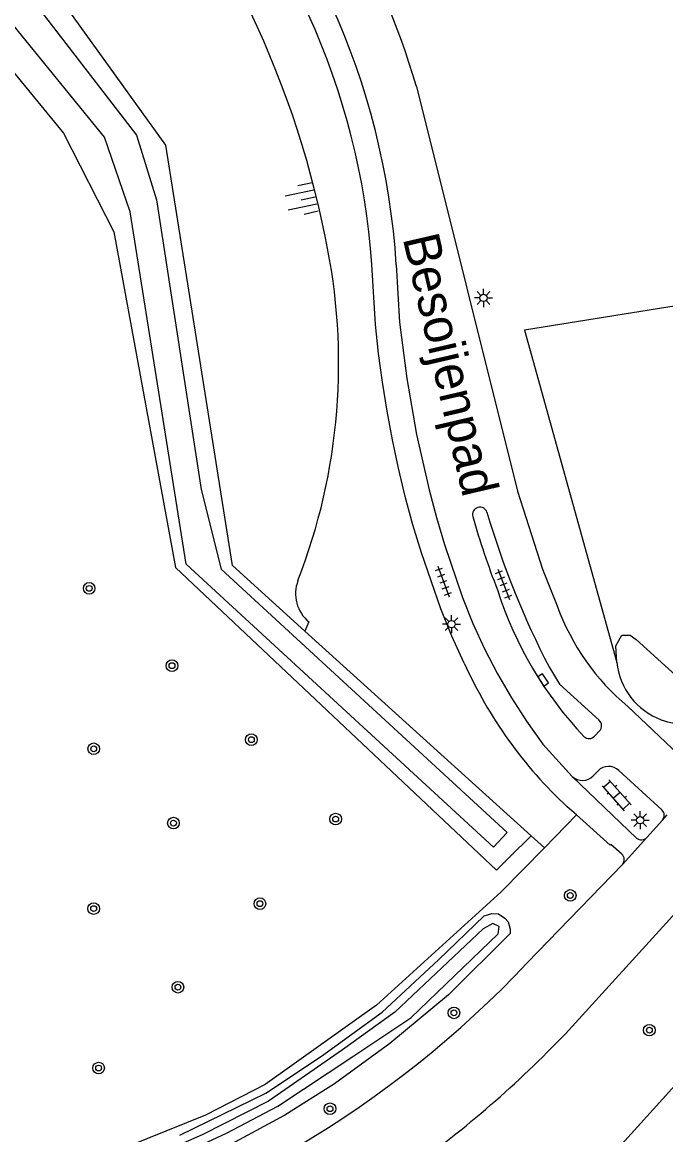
# Model space of a CAD drawing. Extents: x 128000 to 131008, y 398996 to 402500.
# Drawn here: x 129242.8 to 129287, y 399657.9 to 399734.5 of the extents above; entities that cross this region are included whole.
import ezdxf

# ---------------------------------------------------------------- set-up
doc = ezdxf.new("R2010")
doc.units = 0
for name, color, linetype in [('gg-anno-openbare ruimte label', 7, 'Continuous'), ('gg-knt-BGT kruinlijn', 7, 'Continuous'), ('gg-knt-verharding', 7, 'Continuous'), ('gg-kntw-bovenkant insteek waterloop', 7, 'Continuous'), ('gg-kntw-waterlijn', 7, 'Continuous'), ('gt-grn-groengrens', 7, 'Continuous'), ('gt-grn-groengrens NZ', 7, 'Continuous'), ('gt-grn-weggrens', 7, 'Continuous'), ('gt-symb-boom', 7, 'Continuous'), ('gt-symb-klinker verharding', 7, 'Continuous'), ('gt-symb-kolk', 7, 'Continuous'), ('gt-symb-lichtmast', 7, 'Continuous'), ('gt-symb-talud symbool', 7, 'Continuous'), ('gt-symb-tegel verharding', 7, 'Continuous')]:
    doc.layers.add(name, color=color, linetype=linetype)

# ---------------------------------------------------------------- blocks, each defined once
blk = doc.blocks.new('gt0-BOOM')
at = {"layer": 'gt-symb-boom'}
for radius in [0.4, 0.2]:
    blk.add_circle((0, 0), radius, dxfattribs=at)
blk = doc.blocks.new('gt0-TALUD_1')
at = {"layer": 'gt-symb-talud symbool'}
for p, q in [((-1, -1), (-1, 0)), ((-0.5, -2), (-0.5, 0)), ((0.5, -2), (0.5, 0)), ((1, -1), (1, 0)), ((0, -1), (0, 0))]:
    blk.add_line(p, q, dxfattribs=at)
blk = doc.blocks.new('gt0-TEG1')
at = {"layer": 'gt-symb-tegel verharding'}
for p, q in [((-1.125, 0), (1.125, 0)), ((-0.9, -0.25), (-0.9, 0.25)), ((-0.45, -0.25), (-0.45, 0.25)), ((0, -0.25), (0, 0.25)), ((0.45, -0.25), (0.45, 0.25)), ((0.9, -0.25), (0.9, 0.25))]:
    blk.add_line(p, q, dxfattribs=at)
blk = doc.blocks.new('gt0-LMAST')
at = {"layer": 'gt-symb-lichtmast'}
for p, q in [((-0.182, 0.173), (-0.447, 0.438)), ((-0.005, 0.246), (-0.005, 0.621)), ((0.172, 0.173), (0.437, 0.438)), ((-0.255, -0.004), (-0.63, -0.004)), ((-0.182, -0.181), (-0.447, -0.446)), ((-0.005, -0.254), (-0.005, -0.629)), ((0.437, -0.446), (0.172, -0.181)), ((0.245, -0.004), (0.62, -0.004))]:
    blk.add_line(p, q, dxfattribs=at)
blk.add_circle((-0.005, -0.004), 0.25, dxfattribs=at)
blk = doc.blocks.new('gt0-KOLK')
at = {"layer": 'gt-symb-kolk'}
blk.add_lwpolyline([(0, 0), (0.375, 0), (0.375, 0.4), (-0.375, 0.4), (-0.375, 0), (0, 0)], dxfattribs=at)
blk = doc.blocks.new('gt0-KL1')
at = {"layer": 'gt-symb-klinker verharding'}
for p, q in [((-1.15, 0.3), (1.15, 0.3)), ((-1, -0.3), (-1, 0.3)), ((-0.5, 0.3), (-0.5, 0.45)), ((0, -0.3), (0, 0.3)), ((0.5, 0.3), (0.5, 0.45)), ((1, -0.3), (1, 0.3)), ((-1.15, -0.3), (1.15, -0.3)), ((-0.5, -0.45), (-0.5, -0.3)), ((0.5, -0.45), (0.5, -0.3))]:
    blk.add_line(p, q, dxfattribs=at)

msp = doc.modelspace()

# ---------------------------------------------------------------- linework, layer by layer
at = {"layer": 'gg-knt-BGT kruinlijn'}
for centre, radius, start, end in [((129199.214, 399706.833), 65.678, 11.21918, 41.74047), ((129223.161, 399710.996), 41.383, 338.80347, 12.01604), ((129264.107, 399695.137), 2.527, 159.22793, 230.60736)]:
    msp.add_arc(centre, radius, start, end, dxfattribs=at)
at = {"layer": 'gg-knt-verharding'}
for p, q in [((129289.464, 399682.585), (129284.442, 399687.358)), ((129282.51, 399685.708), (129282.132, 399685.323)), ((129285.027, 399678.312), (129280.611, 399682.553)), ((129282.052, 399682.595), (129282.386, 399682.942)), ((129283.817, 399682.952), (129286.779, 399680.252)), ((129280.899, 399679.903), (129280.27, 399680.468)), ((129286.813, 399679.544), (129285.745, 399678.357)), ((129285.745, 399678.357), (129284.063, 399676.502)), ((129277.519, 399669.731), (129284.063, 399676.502)), ((129280.137, 399664.852), (129287.728, 399673.182))]:
    msp.add_line(p, q, dxfattribs=at)
for points in [[(129269.891, 399730.03), (129276.841, 399702.18), (129278.561, 399696.81), (129279.574, 399694.305)], [(129273.18, 399690.36), (129272.318, 399692.206), (129271.56, 399694.098), (129270.233, 399697.95), (129269.65, 399699.87), (129269.127, 399701.808), (129268.659, 399703.759), (129268.24, 399705.722), (129267.872, 399707.695), (129267.556, 399709.676), (129267.292, 399711.665), (129267.082, 399713.661), (129266.831, 399717.79)], [(129268.51, 399717.767), (129268.731, 399713.82), (129269.226, 399709.939), (129269.908, 399706.087), (129270.767, 399702.27), (129271.268, 399700.379), (129271.829, 399698.504), (129273.067, 399694.866), (129273.773, 399693.078), (129274.575, 399691.331), (129275.464, 399689.626), (129276.431, 399687.964), (129277.473, 399686.348), (129278.589, 399684.782), (129280.611, 399682.553)], [(129279.042, 399690.06), (129279.741, 399688.897), (129282.468, 399686.423)], [(129284.017, 399677.212), (129283.272, 399677.863), (129283.221, 399677.815), (129280.899, 399679.903)], [(129293.661, 399667.901), (129293.499, 399667.743), (129284.024, 399657.256), (129282.5, 399655.615), (129279.233, 399652.27)]]:
    msp.add_lwpolyline(points, dxfattribs=at)
for centre, radius, start, end in [((129218.669, 399715.164), 53.336, 16.18451, 44.7289), ((129217.417, 399714.501), 51.197, 3.65751, 45.28097), ((129217.088, 399714.314), 49.864, 3.9969, 44.92256), ((129274.262, 399700.579), 0.508, 17.80106, 196.21357), ((129324.099, 399714.507), 52.254, 195.62052, 201.46695), ((129330.71, 399717.062), 58.298, 196.26458, 207.59159), ((129300.361, 399703.282), 26.115, 197.60433, 223.54533), ((129294.689, 399699.717), 16.055, 199.70172, 230.33876), ((129300.956, 399702.781), 30.427, 204.09398, 227.16744), ((129282.095, 399686.042), 0.533, 321.12393, 45.5996), ((129281.766, 399685.66), 0.498, 227.8847, 317.35012), ((129281.31, 399683.317), 1.035, 227.53844, 315.80055), ((129283.106, 399682.244), 1.003, 44.90637, 135.8944), ((129286.419, 399679.88), 0.518, 319.57618, 45.92258), ((129285.363, 399678.708), 0.519, 229.70169, 317.47085), ((129283.682, 399676.834), 0.505, 318.9673, 48.44658), ((129224.775, 399719.468), 72.497, 284.52805, 316.68044), ((129223.867, 399718.705), 77.888, 305.80462, 316.25728)]:
    msp.add_arc(centre, radius, start, end, dxfattribs=at)
at = {"layer": 'gg-kntw-bovenkant insteek waterloop'}
for p, q in [((129277.791, 399678.46), (129262.226, 399692.548)), ((129276.27, 399676.965), (129277.791, 399678.46))]:
    msp.add_line(p, q, dxfattribs=at)
for points in [[(129262.226, 399692.548), (129257.241, 399697.06), (129252.651, 399726), (129240.441, 399742.96), (129175.491, 399805.43), (129172.331, 399806.12), (129171.384, 399804.855)], [(129169.111, 399801.82), (129236.561, 399737.87), (129245.611, 399726.81), (129249.071, 399720.02), (129253.311, 399696.94), (129275.401, 399676.11), (129276.27, 399676.965)], [(129253.626, 399657.86), (129259.527, 399660.765), (129263.367, 399663.315), (129267.541, 399666.324), (129271.421, 399669.935), (129274.546, 399672.953), (129275.087, 399673.122), (129275.546, 399673.094), (129275.972, 399672.812), (129276.191, 399672.538), (129276.33, 399672.047), (129276.333, 399671.738), (129272.098, 399667.531), (129268.071, 399664.171), (129264.249, 399661.409), (129260.832, 399659.242), (129256.564, 399656.934)]]:
    msp.add_lwpolyline(points, dxfattribs=at)
at = {"layer": 'gg-kntw-waterlijn'}
for points in [[(129173.415, 399804.311), (129204.26, 399775.325), (129239.666, 399740.919), (129250.649, 399726.682), (129252.005, 399722.237), (129255.078, 399702.306), (129256.458, 399696.808), (129276.123, 399678.688), (129275.195, 399677.681), (129254.057, 399697.159), (129250.196, 399721.397), (129248.44, 399726.539), (129236.994, 399740.613), (129171.656, 399802.046), (129171.883, 399803.51), (129173.415, 399804.311)], [(129274.49, 399672.062), (129268.401, 399666.335), (129264.805, 399663.736), (129259.719, 399660.204), (129255.164, 399657.898), (129249.728, 399655.515), (129246.011, 399654.158), (129239.597, 399652.429), (129234.627, 399651.43), (129227.675, 399650.653), (129220.788, 399650.428), (129215.691, 399650.885), (129208.125, 399652.474), (129199.626, 399654.801), (129191.99, 399657.872), (129182.589, 399662.826), (129176.284, 399666.754), (129166.256, 399673.618), (129156.046, 399681.649), (129136.275, 399699.05)], [(129144.347, 399690.716), (129164.917, 399673.616), (129172.222, 399668.526), (129182.416, 399662.177), (129192.01, 399657.152), (129199.997, 399653.864), (129208.657, 399651.465), (129216.155, 399650.103), (129221.557, 399649.643), (129228.005, 399649.866), (129234.569, 399650.663), (129243.823, 399652.82), (129248.152, 399654.141), (129251.656, 399655.607), (129256.828, 399658), (129260.354, 399659.859), (129265.58, 399663.328), (129269.518, 399665.942), (129275.507, 399671.734), (129275.576, 399672.217), (129275.145, 399672.441), (129274.49, 399672.062)]]:
    msp.add_lwpolyline(points, dxfattribs=at)
at = {"layer": 'gt-grn-groengrens'}
for p, q in [((129262.503, 399693.184), (129262.226, 399692.548)), ((129280.899, 399679.903), (129278.697, 399677.645))]:
    msp.add_line(p, q, dxfattribs=at)
for points in [[(129278.697, 399677.645), (129275.732, 399674.606), (129267.148, 399666.805), (129259.488, 399661.356), (129255.395, 399659.251), (129245.886, 399655.412), (129237.699, 399653.183), (129227.926, 399651.697), (129215.117, 399652.192), (129203.399, 399654.973), (129202.036, 399655.366), (129197.216, 399657.031), (129188.466, 399661.075), (129184.171, 399663.503), (129180.243, 399665.931), (129164.69, 399676.367), (129157.275, 399682.036), (129121.847, 399713.67), (129098.112, 399734.789), (129078.567, 399752.373), (129073.021, 399757.946), (129068.267, 399764.137), (129059.947, 399776.025), (129057.275, 399779.87)], [(129317.189, 399719.663), (129277.334, 399713.26), (129283.675, 399690.405)], [(129283.675, 399690.405), (129283.596, 399691.544), (129284.027, 399692.284), (129284.601, 399692.284), (129284.995, 399691.972), (129288.223, 399689.054), (129289.79, 399688.657)]]:
    msp.add_lwpolyline(points, dxfattribs=at)
for centre, radius, start, end in [((129288.373, 399690.884), 4.722, 185.8162, 249.69438), ((129288.375, 399690.878), 4.718, 249.63973, 293.54435)]:
    msp.add_arc(centre, radius, start, end, dxfattribs=at)
at = {"layer": 'gt-grn-groengrens NZ'}
msp.add_line((129277.791, 399678.46), (129278.697, 399677.645), dxfattribs=at)
at = {"layer": 'gt-grn-weggrens'}
msp.add_line((129286.813, 399679.544), (129287.143, 399679.923), dxfattribs=at)

# ---------------------------------------------------------------- block references
at = {"layer": 'gt-symb-boom'}
for p in [(129247.383, 399695.497), (129253.082, 399690.176), (129247.697, 399684.456), (129258.539, 399685.084), (129253.182, 399679.343), (129264.338, 399679.619), (129259.129, 399673.799), (129280.476, 399674.364), (129247.693, 399673.459), (129253.491, 399668.051), (129272.474, 399666.284), (129285.913, 399665.094), (129248.034, 399662.487), (129263.949, 399659.688)]:
    msp.add_blockref('gt0-BOOM', p, dxfattribs=at)
at = {"layer": 'gt-symb-klinker verharding', "rotation": 131.5526131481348}
msp.add_blockref('gt0-KL1', (129283.671, 399681.256), dxfattribs=at)
at = {"layer": 'gt-symb-kolk', "rotation": -56.70715142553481}
msp.add_blockref('gt0-KOLK', (129278.439, 399689.09), dxfattribs=at)
at = {"layer": 'gt-symb-lichtmast'}
for p in [(129274.511, 399715.484), (129272.31, 399693.035), (129285.286, 399679.544)]:
    msp.add_blockref('gt0-LMAST', p, dxfattribs=at)
at = {"layer": 'gt-symb-talud symbool', "xscale": 1.000291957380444, "yscale": 1.0002919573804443, "rotation": -77.88123966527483}
msp.add_blockref('gt0-TALUD_1', (129262.932, 399722.442), dxfattribs=at)
at = {"layer": 'gt-symb-tegel verharding'}
for p, rotation in [((129271.754, 399695.961), -70.06095208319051), ((129275.89, 399695.777), -69.15573557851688)]:
    msp.add_blockref('gt0-TEG1', p, dxfattribs=dict(at, rotation=rotation))

# ---------------------------------------------------------------- texts
at = {"layer": 'gg-anno-openbare ruimte label'}
msp.add_text('Besoijenpad', height=2.5, rotation=283.1, dxfattribs=at).set_placement((129268.94, 399719.592))

doc.saveas('drawing.dxf')
